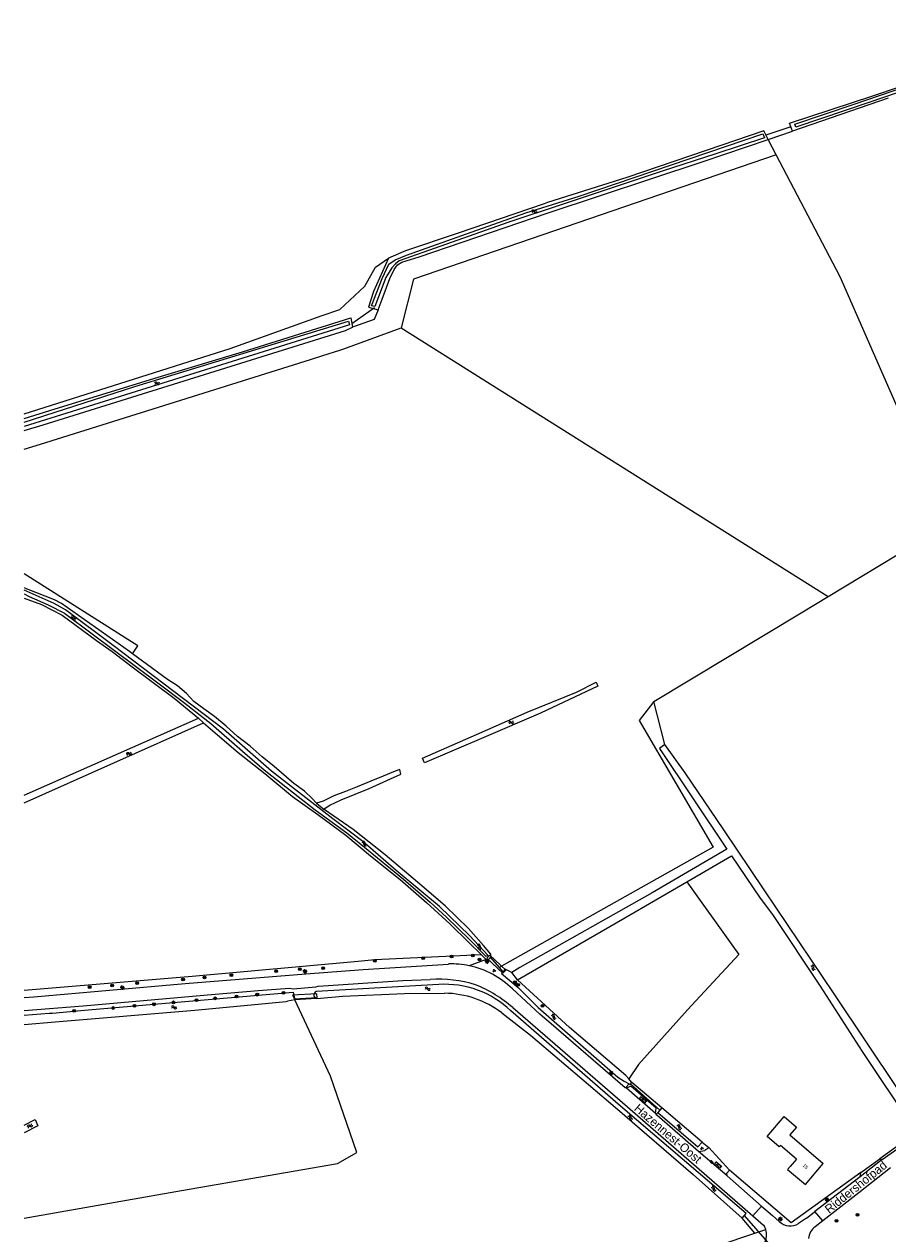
# Model space of a CAD drawing. Extents: x 136000 to 138005, y 398500 to 400500.
# Drawn here: x 136000 to 136249.2, y 399831.9 to 400181.1 of the extents above; entities that cross this region are included whole.
import ezdxf

# ---------------------------------------------------------------- set-up
doc = ezdxf.new("R2010")
doc.units = 0
for name, color, linetype in [('gg-afsc-draadraster', 7, 'Continuous'), ('gg-anno-huisnummerreeks BGT', 7, 'Continuous'), ('gg-anno-openbare ruimte label', 7, 'Continuous'), ('gg-bbg-hoofdgebouw', 7, 'Continuous'), ('gg-knt-bronhoudergrens', 7, 'Continuous'), ('gg-knt-verharding', 7, 'Continuous'), ('gg-kntw-bovenkant insteek waterloop', 7, 'Continuous'), ('gg-kntw-greppel-droge sloot', 7, 'Continuous'), ('gg-kntw-waterlijn', 7, 'Continuous'), ('gg-kwrk-duiker nz buis', 7, 'Continuous'), ('gg-kwrk-duiker nz vlak', 7, 'Continuous'), ('gt-grn-groengrens', 7, 'Continuous'), ('gt-grn-vlakafsluiter', 7, 'Continuous'), ('gt-grn-weggrens', 7, 'Continuous'), ('gt-symb-boom', 7, 'Continuous'), ('gt-symb-brandkraan', 7, 'Continuous'), ('gt-symb-groenvak', 7, 'Continuous'), ('gt-symb-klinker verharding', 7, 'Continuous'), ('gt-symb-lichtmast', 7, 'Continuous'), ('gt-symb-watersymbool', 7, 'Continuous')]:
    doc.layers.add(name, color=color, linetype=linetype)

# ---------------------------------------------------------------- blocks, each defined once
blk = doc.blocks.new('gt0-BOOM')
at = {"layer": 'gt-symb-boom'}
for radius in [0.4, 0.2]:
    blk.add_circle((0, 0), radius, dxfattribs=at)
blk = doc.blocks.new('gt0-LMAST')
at = {"layer": 'gt-symb-lichtmast'}
for p, q in [((-0.18, 0.17), (-0.45, 0.44)), ((-0.01, 0.25), (-0.01, 0.62)), ((0.17, 0.17), (0.44, 0.44)), ((-0.26, 0), (-0.63, 0)), ((-0.18, -0.18), (-0.45, -0.45)), ((-0.01, -0.25), (-0.01, -0.63)), ((0.44, -0.45), (0.17, -0.18)), ((0.24, 0), (0.62, 0))]:
    blk.add_line(p, q, dxfattribs=at)
blk.add_circle((-0.01, 0), 0.25, dxfattribs=at)
blk = doc.blocks.new('gt0-WA')
at = {"layer": 'gt-symb-watersymbool'}
for centre, start, end in [((-0.32, 0.02), 28.0725, 151.9275), ((0.43, 0.42), 208.0725, 331.9275), ((-0.32, -0.43), 28.0725, 151.9275), ((0.43, -0.03), 208.0725, 331.9275)]:
    blk.add_arc(centre, 0.425, start, end, dxfattribs=at)
blk = doc.blocks.new('gt0-KL1')
at = {"layer": 'gt-symb-klinker verharding'}
for p, q in [((-1.15, 0.3), (1.15, 0.3)), ((-1, -0.3), (-1, 0.3)), ((-0.5, 0.3), (-0.5, 0.45)), ((0, -0.3), (0, 0.3)), ((0.5, 0.3), (0.5, 0.45)), ((1, -0.3), (1, 0.3)), ((-1.15, -0.3), (1.15, -0.3)), ((-0.5, -0.45), (-0.5, -0.3)), ((0.5, -0.45), (0.5, -0.3))]:
    blk.add_line(p, q, dxfattribs=at)
blk = doc.blocks.new('gt0-BR')
at = {"layer": 'gt-symb-brandkraan'}
for centre, radius, start, end in [((-0.24, 0), 0.206, 107.5669, 252.4331), ((0.6, -2.66), 3, 106.892, 107.5669), ((0, -0.69), 0.938, 73.108, 106.892), ((-0.6, -2.66), 3, 72.4331, 73.108), ((0.24, 0), 0.206, 287.567, 72.4331), ((0.6, 2.66), 3, 252.4331, 253.108), ((0, 0.69), 0.938, 253.108, 286.8921), ((-0.6, 2.66), 3, 286.8921, 287.567)]:
    blk.add_arc(centre, radius, start, end, dxfattribs=at)
blk = doc.blocks.new('gt0-GRVAK')
at = {"layer": 'gt-symb-groenvak'}
for p, q in [((-0.11, 0.19), (-0.23, 0.24)), ((-0.18, 0.15), (0.09, 0.15)), ((-0.09, 0.21), (-0.16, 0.32)), ((-0.05, 0.21), (-0.05, 0.39)), ((0, 0.21), (0.06, 0.32)), ((0.01, 0.19), (0.13, 0.24)), ((0.26, -0.05), (0.2, 0.06)), ((0.3, -0.05), (0.3, 0.13)), ((0.35, -0.05), (0.41, 0.06)), ((-0.24, -0.23), (-0.36, -0.18)), ((-0.32, -0.26), (-0.05, -0.26)), ((-0.23, -0.21), (-0.29, -0.1)), ((-0.18, -0.2), (-0.18, -0.02)), ((-0.14, -0.21), (-0.07, -0.1)), ((-0.12, -0.23), (0, -0.18)), ((0.24, -0.07), (0.12, -0.02)), ((0.17, -0.11), (0.44, -0.11)), ((0.37, -0.07), (0.49, -0.02))]:
    blk.add_line(p, q, dxfattribs=at)

msp = doc.modelspace()

# ---------------------------------------------------------------- linework, layer by layer
at = {"layer": 'gg-afsc-draadraster'}
msp.add_lwpolyline([(136191.25, 399933.52), (136204.51, 399914.97), (136206.24, 399912.54), (136191.42, 399896.57), (136177.3, 399880.83), (136174.49, 399876.61)], dxfattribs=at)
at = {"layer": 'gg-bbg-hoofdgebouw'}
msp.add_line((136222.83, 399853.45), (136221, 399851.3), dxfattribs=at)
for points in [[(136222.83, 399853.45), (136218.27, 399857.38), (136217.91, 399856.97), (136214.39, 399860), (136219.33, 399865.74), (136222.85, 399862.71), (136220.95, 399860.5), (136230.59, 399852.21)], [(136221, 399851.3), (136220.32, 399850.5), (136225.43, 399846.15), (136230.59, 399852.21)]]:
    msp.add_lwpolyline(points, dxfattribs=at)
at = {"layer": 'gg-knt-bronhoudergrens'}
for p, q in [((136214.65, 400147.81), (136221.71, 400150.23)), ((136216.99, 400143.36), (136214.65, 400147.81)), ((136184.9, 399973.15), (136181.68, 399985.55))]:
    msp.add_line(p, q, dxfattribs=at)
for points in [[(136232, 400015.91), (136266.74, 400036.87), (136235.52, 400108.18), (136216.99, 400143.36)], [(136000, 400068.66), (136059.46, 400087.45), (136085.97, 400097.04), (136091.11, 400098.71), (136098.31, 400105.44), (136101.38, 400110.97), (136105.16, 400113.54)], [(136181.68, 399985.55), (136224.21, 400011.21), (136232, 400015.91)], [(136000, 399836.42), (136045.42, 399844.39), (136090.41, 399852.24), (136096.03, 399855.36), (136088.39, 399877.41), (136078.12, 399899.46)]]:
    msp.add_lwpolyline(points, dxfattribs=at)
at = {"layer": 'gg-knt-verharding'}
for p, q in [((136173.77, 399873.94), (136173.57, 399874.01)), ((136182.23, 399866.67), (136173.77, 399873.94)), ((136182.42, 399866.42), (136182.23, 399866.67)), ((136247.61, 399853.33), (136257.88, 399860.65)), ((136194.64, 399855.69), (136196.4, 399855.92)), ((136202.88, 399848.62), (136194.64, 399855.69)), ((136247.61, 399853.33), (136241.22, 399848.4)), ((136249.96, 399850.91), (136240.83, 399843.78)), ((136203.74, 399847.87), (136202.88, 399848.62)), ((136212.76, 399839.92), (136203.74, 399847.87)), ((136241.22, 399848.4), (136228.19, 399838.36)), ((136240.83, 399843.78), (136230.47, 399835.67)), ((136210.31, 399837.05), (136212.76, 399839.92)), ((136212.76, 399839.92), (136215.91, 399837.16)), ((136210.31, 399837.05), (136213.39, 399834.4)), ((136217.91, 399835.43), (136215.91, 399837.16)), ((136225.72, 399836.46), (136223.48, 399834.84)), ((136230.47, 399835.67), (136228.19, 399838.36)), ((136230.44, 399835.64), (136228.26, 399833.94)), ((136230.47, 399835.67), (136230.44, 399835.64))]:
    msp.add_line(p, q, dxfattribs=at)
for points in [[(136000, 399900.08), (136002.75, 399900.3), (136046.41, 399904.16), (136081.25, 399906.99), (136097.85, 399908.16), (136122.46, 399909.79)], [(136000, 399896.33), (136016.99, 399897.73), (136055.07, 399901.12), (136067.53, 399902.15), (136076.56, 399902.85), (136077.6, 399902.67), (136084.2, 399903.22), (136084.88, 399903.44), (136109.3, 399905.03), (136117.19, 399905.31)], [(136173.57, 399874.01), (136173.42, 399874.06), (136151.4, 399893.07), (136150.26, 399894.05), (136148.82, 399895.33), (136140.9, 399902.58)], [(136140.99, 399897.2), (136174.1, 399868.52), (136210.31, 399837.05)], [(136182.23, 399866.67), (136182.35, 399868.21), (136175.02, 399874.48), (136173.77, 399873.94)], [(136194.64, 399855.69), (136182.6, 399866.19), (136182.42, 399866.42)], [(136197.54, 399856.78), (136197.33, 399856.57), (136196.75, 399856.16), (136196.4, 399855.92)], [(136202.88, 399848.62), (136202.77, 399849.42), (136203.54, 399850.32)], [(136225.72, 399836.46), (136227.97, 399838.19), (136228.19, 399838.36)]]:
    msp.add_lwpolyline(points, dxfattribs=at)
for centre, radius, start, end in [((136123.28, 399884.71), 25.1, 78.2442, 91.8722), ((136123.29, 399884.71), 25.1, 45.4173, 78.2514), ((136119.63, 399868.87), 36.53, 73.0702, 93.838), ((136115.07, 399867.16), 39.68, 49.2147, 67.4749), ((136221.08, 399838.82), 4.64, 226.8598, 301.0001), ((136209.52, 399831.66), 4.74, 291.055, 18.105), ((136209.53, 399831.67), 4.74, 18.1137, 35.2345), ((136231.5, 399829.8), 5.25, 128.0633, 171.6269)]:
    msp.add_arc(centre, radius, start, end, dxfattribs=at)
at = {"layer": 'gg-kntw-bovenkant insteek waterloop'}
for p, q in [((136099.32, 400099.45), (136102.18, 400098.68)), ((136000, 400018.49), (136000.67, 400018.09)), ((136031.29, 399999.35), (136030.41, 400000)), ((136000, 399958.49), (136050.33, 399980.74)), ((136000, 399956.29), (136051.71, 399979.37)), ((136131.83, 399912.53), (136128.36, 399915.97)), ((136133.29, 399911.1), (136131.83, 399912.53)), ((136119.66, 399903.88), (136084.24, 399901.85)), ((136078.12, 399899.46), (136075.95, 399899.08)), ((136175.35, 399875.57), (136174.49, 399876.61)), ((136184, 399868.27), (136182.86, 399866.93)), ((136195.66, 399858.38), (136184, 399868.27))]:
    msp.add_line(p, q, dxfattribs=at)
for points in [[(136221.71, 400150.23), (136220.85, 400152.57), (136244.95, 400160.43), (136260.61, 400165.74), (136291.82, 400176.24), (136309.78, 400182.45), (136326.68, 400188.04), (136367.74, 400201.74), (136368.4, 400200.03)], [(136249.36, 400159.74), (136249.35, 400159.74), (136221.71, 400150.23)], [(136214.65, 400147.81), (136213.4, 400150.35), (136196.8, 400144.6), (136173.94, 400136.81), (136151.04, 400129.61), (136150.02, 400129.27)], [(136102.18, 400098.68), (136103.26, 400101.71), (136105.48, 400107.72), (136106.73, 400110.28), (136107.75, 400111.6), (136108.96, 400112.41), (136114.01, 400113.99), (136151.17, 400126.64), (136195.98, 400141.49), (136214.65, 400147.81)], [(136150.02, 400129.27), (136124.93, 400120.7), (136110.07, 400115.71), (136105.16, 400113.54)], [(136105.16, 400113.54), (136100.83, 400103.9), (136099.32, 400099.45)], [(136000, 400067.3), (136008.89, 400070.11), (136038.68, 400079.24), (136062.96, 400086.55), (136094.25, 400096.3), (136094.74, 400093.65)], [(136000, 400063.8), (136005.51, 400065.46), (136092.68, 400092.7), (136094.74, 400093.65)], [(136030.41, 400000), (136010.77, 400013.84), (136008.7, 400014.88), (136000.67, 400018.09)], [(136000, 400015.39), (136004.95, 400013.57), (136010.99, 400010.5), (136020.84, 400003.19), (136025.4, 400000)], [(136025.4, 400000), (136031.18, 399995.57), (136043.29, 399986.52), (136050.33, 399980.74)], [(136084.38, 399956.2), (136083.1, 399957.62), (136080.93, 399959.72), (136077.83, 399961.87), (136072.12, 399966.82), (136068.63, 399969.6), (136065.23, 399972.69), (136061.54, 399975.43), (136058.24, 399978.41), (136054.94, 399981.2), (136051.84, 399983.45), (136048.99, 399985.6), (136046.82, 399987.85), (136044.26, 399990.06), (136041.31, 399991.96), (136031.29, 399999.35)], [(136115.56, 399967.87), (136114.93, 399969.21), (136130.53, 399976.08), (136145.19, 399982.46), (136159.41, 399988.3), (136165.05, 399991.16), (136165.5, 399989.98), (136148.97, 399982.18), (136132.69, 399975.15), (136115.56, 399967.87)], [(136051.71, 399979.37), (136055.79, 399976), (136061.75, 399970.86), (136069.48, 399964.75), (136077.45, 399958.19), (136084.74, 399952.96), (136092.86, 399946.99), (136099.9, 399941.02), (136108.51, 399934.17), (136116.19, 399927.47), (136122.84, 399921.35), (136128.36, 399915.97)], [(136184.9, 399973.15), (136183.33, 399972.02), (136202.81, 399942.96), (136181.2, 399930.37), (136143.06, 399908.8), (136140.74, 399907.34)], [(136257.88, 399865.61), (136252.2, 399873.61), (136233.7, 399901.23), (136213.54, 399931.16), (136201.91, 399948.5), (136190.76, 399965.02), (136184.9, 399973.15)], [(136086.6, 399954.44), (136086.89, 399954.78), (136088.21, 399955.62), (136091.5, 399957.2), (136099.54, 399960.47), (136108.66, 399964.62), (136108.37, 399965.95), (136107.04, 399965.5), (136103.56, 399964.06), (136100.03, 399962.53), (136096.05, 399960.95), (136092.77, 399959.56), (136089.34, 399958.33), (136086.25, 399956.79), (136084.38, 399956.2)], [(136128.23, 399920), (136121.45, 399926.6), (136113.52, 399933.4), (136104.17, 399941.28), (136094.96, 399948.62), (136086.6, 399954.44)], [(136191.25, 399933.52), (136204.15, 399941), (136212.43, 399928.8), (136215.98, 399924.09), (136229.69, 399903.39), (136241.87, 399884.55), (136256.11, 399863.07), (136256.75, 399862.23)], [(136142.33, 399905.25), (136173.31, 399923.13), (136191.25, 399933.52)], [(136134.63, 399912.61), (136132.55, 399915.13), (136128.23, 399920)], [(136138.14, 399907.54), (136137.7, 399907.07), (136142.53, 399902.98), (136148.31, 399897.2), (136171.28, 399877.17), (136173.12, 399875.96), (136174.6, 399875.19)], [(136140.74, 399907.34), (136138.83, 399908.28), (136138.14, 399907.54)], [(136174.49, 399876.61), (136173.62, 399877.64), (136157.35, 399891.42), (136142.33, 399905.25)], [(136084.47, 399899.81), (136091.99, 399900.51), (136109.73, 399901.28), (136121.34, 399901.36)], [(136137.79, 399895.69), (136146.07, 399889.24), (136171.24, 399867.89), (136193.05, 399849.02), (136207.15, 399836.44)], [(136207.15, 399836.44), (136208.38, 399837.76), (136172.05, 399868.76), (136140.45, 399896.26)], [(136174.6, 399875.19), (136174.91, 399875.02), (136175.35, 399875.57)], [(136182.86, 399866.93), (136194.43, 399857.05), (136195.66, 399858.38)], [(136000, 399863.28), (136003.15, 399864.86), (136003.94, 399863.1), (136000, 399861.08)]]:
    msp.add_lwpolyline(points, dxfattribs=at)
for centre, radius, start, end in [((136133.58, 399912.19), 1.13, 332.5679, 21.9852), ((136133.58, 399912.19), 1.13, 255.1198, 332.5422), ((136084.66, 399900.87), 1.07, 113.3006, 259.8612), ((136121.4, 399876.48), 27.46, 46.0753, 93.626), ((136120.9, 399873.33), 28.03, 52.9276, 89.0968)]:
    msp.add_arc(centre, radius, start, end, dxfattribs=at)
at = {"layer": 'gg-kntw-greppel-droge sloot'}
for points in [[(136000, 399894.98), (136007.18, 399895.61), (136008.16, 399895.62), (136017.39, 399896.48), (136077.62, 399901.67), (136078.12, 399899.46)], [(136000, 399892.36), (136008.9, 399893.14), (136049.21, 399896.43), (136075.57, 399899.01), (136075.95, 399899.08)]]:
    msp.add_lwpolyline(points, dxfattribs=at)
at = {"layer": 'gg-kntw-waterlijn'}
for points in [[(136222.39, 400152.22), (136239.55, 400157.98), (136276.89, 400170.79), (136313.15, 400182.66), (136355.77, 400197.21), (136367.34, 400201.02), (136367.55, 400200.4), (136365.64, 400199.23), (136330.16, 400187.38), (136306.9, 400179.57), (136282.35, 400171.69), (136243.99, 400158.62), (136222.71, 400151.37), (136222.39, 400152.22)], [(136100.23, 400099.76), (136103.31, 400107.67), (136105.26, 400111.8), (136107.07, 400113.04), (136110.37, 400114.44), (136129.23, 400121.15), (136144.78, 400126.68), (136160.13, 400131.5), (136213.12, 400149.44), (136213.67, 400148.29), (136199.61, 400143.71), (136184.15, 400138.67), (136155.49, 400129.18), (136139.54, 400123.89), (136120.22, 400117.04), (136108.22, 400112.78), (136107.18, 400111.92), (136106.09, 400110.76), (136104.32, 400107.97), (136101.17, 400099.6), (136100.23, 400099.76)], [(136000, 400066.18), (136031.96, 400076.48), (136093.6, 400095.35), (136093.91, 400094.32), (136000, 400064.96)], [(136000, 400016.62), (136001.4, 400015.87), (136006.87, 400013.52), (136011.61, 400011.04), (136019.64, 400005.1), (136038.54, 399990.94), (136046.36, 399985.14), (136053.88, 399979.2), (136063.03, 399971.26), (136069.21, 399965.88), (136083.93, 399954.34), (136093.11, 399947.63), (136098.18, 399943.5), (136109.46, 399934.32), (136117.18, 399927.68), (136121.88, 399923.34), (136128.49, 399916.89), (136133.23, 399912.1), (136133.58, 399912.19), (136133.93, 399912.28), (136128.49, 399917.99), (136119.81, 399926.42), (136107.38, 399936.75), (136097.72, 399945.18), (136089.03, 399951.7), (136071.39, 399965.45), (136057.53, 399977.56), (136025.65, 400001.78), (136011.9, 400012.06), (136008.6, 400013.86), (136000, 400017.68)]]:
    msp.add_lwpolyline(points, dxfattribs=at)
at = {"layer": 'gg-kwrk-duiker nz buis'}
for p, q in [((136221.27, 400151.43), (136214.05, 400149.04)), ((136094.55, 400094.69), (136101.11, 400099.27)), ((136174.88, 399875.27), (136183.41, 399867.57)), ((136220.05, 399823.27), (136207.73, 399837.24))]:
    msp.add_line(p, q, dxfattribs=at)
at = {"layer": 'gg-kwrk-duiker nz vlak'}
msp.add_line((136084.52, 399900.02), (136077.98, 399899.66), dxfattribs=at)
for points in [[(136134.36, 399912.33), (136133.54, 399911.46), (136138.14, 399907.11)], [(136134.36, 399912.33), (136138.96, 399907.98), (136138.14, 399907.11)], [(136084.52, 399900.02), (136084.45, 399901.22), (136077.47, 399900.83), (136077.98, 399899.66)]]:
    msp.add_lwpolyline(points, dxfattribs=at)
at = {"layer": 'gt-grn-groengrens'}
for p, q in [((136108.81, 400093.47), (136232, 400015.91)), ((136133.29, 399911.1), (136128.4, 399909.28)), ((136134.58, 399911.67), (136137.07, 399908.78)), ((136137.07, 399908.78), (136138.14, 399907.54)), ((136084.47, 399899.81), (136078.12, 399899.46)), ((136173.57, 399874.01), (136174.6, 399875.19)), ((136184, 399868.27), (136175.35, 399875.57)), ((136182.42, 399866.42), (136182.86, 399866.93)), ((136257.49, 399861.19), (136246.91, 399853.55)), ((136195.66, 399858.38), (136197.54, 399856.78)), ((136246.91, 399853.55), (136247.61, 399853.33)), ((136241.22, 399848.4), (136241.48, 399849.64)), ((136210.89, 399832.08), (136207.15, 399836.44)), ((136200.26, 399828.49), (136210.89, 399832.08)), ((136210.89, 399832.08), (136214.03, 399833.14))]:
    msp.add_line(p, q, dxfattribs=at)
for points in [[(136216.99, 400143.36), (136112.3, 400107.47), (136108.81, 400093.47)], [(136102.18, 400098.68), (136100.95, 400095.81), (136094.74, 400093.65)], [(136000, 400058.45), (136004.68, 400059.83), (136082.59, 400084.33), (136086.16, 400085.46), (136091.1, 400087.01), (136092.23, 400087.36), (136108.81, 400093.47)], [(136031.29, 399999.35), (136032.77, 400001.67), (136000, 400022.47)], [(136181.68, 399985.55), (136177.45, 399980.09), (136198.81, 399943.57), (136137.07, 399908.78)], [(136000, 399902.26), (136048.47, 399906.25), (136096.4, 399910.62), (136101.21, 399911.06), (136131.83, 399912.53)], [(136241.48, 399849.64), (136221.29, 399835.07), (136203.54, 399850.32)]]:
    msp.add_lwpolyline(points, dxfattribs=at)
at = {"layer": 'gt-grn-vlakafsluiter'}
for p, q in [((136050.33, 399980.74), (136051.71, 399979.37)), ((136084.38, 399956.2), (136086.6, 399954.44)), ((136142.33, 399905.25), (136140.74, 399907.34))]:
    msp.add_line(p, q, dxfattribs=at)
at = {"layer": 'gt-grn-weggrens'}
for p, q in [((136197.54, 399856.78), (136203.54, 399850.32)), ((136241.48, 399849.64), (136246.91, 399853.55))]:
    msp.add_line(p, q, dxfattribs=at)

# ---------------------------------------------------------------- block references
at = {"layer": 'gt-symb-boom'}
for p in [(136115.16, 399911.51), (136123.36, 399911.98), (136129.45, 399912.24), (136079.57, 399908.31), (136086.3, 399908.62), (136101.17, 399910.73), (136131.41, 399911.12), (136045.84, 399905.31), (136052.03, 399905.91), (136059.78, 399906.58), (136072.74, 399907.7), (136141.64, 399904.55), (136018.89, 399903.11), (136025.37, 399903.62), (136032.59, 399904.28), (136074.82, 399901.47), (136141.79, 399904.08), (136142.56, 399903.78), (136031.82, 399897.7), (136037.47, 399898.16), (136043.11, 399898.72), (136049.74, 399899.38), (136055.14, 399899.88), (136061.28, 399900.39), (136067.27, 399900.95), (136149.57, 399897.7), (136014.44, 399896.27), (136025.69, 399897.09), (136234.4, 399835.63), (136240.47, 399837.4)]:
    msp.add_blockref('gt0-BOOM', p, dxfattribs=at)
at = {"layer": 'gt-symb-brandkraan', "rotation": -39.93025449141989}
msp.add_blockref('gt0-BR', (136198.39, 399852.62), dxfattribs=at)
at = {"layer": 'gt-symb-groenvak'}
for p in [(136135.62, 399907.9), (136195.56, 399856.63)]:
    msp.add_blockref('gt0-GRVAK', p, dxfattribs=at)
at = {"layer": 'gt-symb-klinker verharding'}
for p, rotation in [((136178.57, 399870.62), -40.091680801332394), ((136200.29, 399851.84), -40.539151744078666)]:
    msp.add_blockref('gt0-KL1', p, dxfattribs=dict(at, rotation=rotation))
at = {"layer": 'gt-symb-lichtmast'}
for p in [(136133.58, 399910.49), (136081.01, 399907.69), (136028.32, 399902.99), (136169.44, 399878.32), (136231.58, 399841.86), (136218.26, 399836.15)]:
    msp.add_blockref('gt0-LMAST', p, dxfattribs=at)
at = {"layer": 'gt-symb-watersymbool'}
for p, rotation in [((136147.15, 400127.08), 18.543669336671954), ((136038.31, 400077.43), 16.913217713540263), ((136014.17, 400009.71), -24.51507073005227), ((136140.49, 399979.5), 23.206114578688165), ((136030.2, 399970.5), 25.46334506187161), ((136098.14, 399944.58), -37.282255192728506), ((136131.38, 399914.83), -48.85180488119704), ((136227.6, 399908.77), -56.00796028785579), ((136043.18, 399897.26), 4.644721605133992), ((136152.75, 399894.58), -41.272116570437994), ((136001.6, 399863.01), 33.42003119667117), ((136175, 399865.38), 139.17506472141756), ((136189.03, 399862.76), -40.333966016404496), ((136198.95, 399844.91), -40.98653320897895)]:
    msp.add_blockref('gt0-WA', p, dxfattribs=dict(at, rotation=rotation))
msp.add_blockref('gt0-WA', (136116.39, 399902.66), dxfattribs=at)

# ---------------------------------------------------------------- texts
at = {"layer": 'gg-anno-huisnummerreeks BGT'}
msp.add_text('15', height=1, rotation=319.6, dxfattribs=at).set_placement((136224.55, 399851.49))
at = {"layer": 'gg-anno-openbare ruimte label'}
for s, rotation, p in [('Hazennest-Oost', 319.5, (136175.79, 399867.74)), ('Riddershofpad', 38.8, (136232.3, 399837.62))]:
    msp.add_text(s, height=2.5, rotation=rotation, dxfattribs=at).set_placement(p)

doc.saveas('drawing.dxf')
